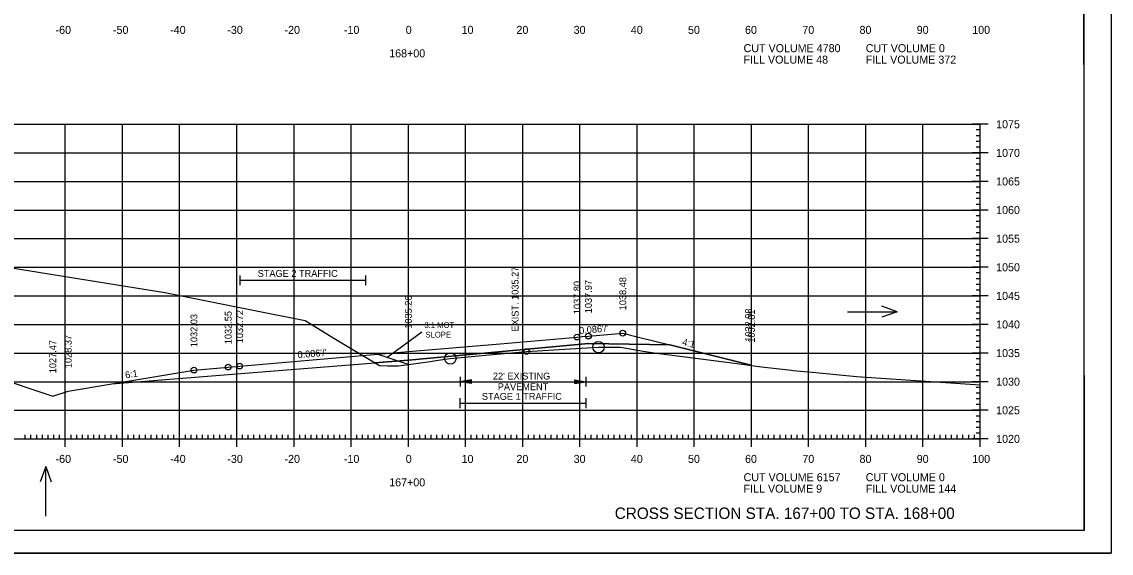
# Model space of a CAD drawing. Extents: x 1322838 to 1324533, y 339903 to 351025.
# Drawn here: x 1323676.1 to 1323866.6, y 346468.6 to 346561.5 of the extents above; entities that cross this region are included whole.
import ezdxf

# ---------------------------------------------------------------- set-up
doc = ezdxf.new("R2010")
doc.units = 0
for name, color, linetype in [('R_Alt Surface', 7, 'Continuous'), ('R_Axis', 7, 'Continuous'), ('R_Axis Annot', 7, 'Continuous'), ('R_Border', 7, 'Continuous'), ('R_Draft', 7, 'Continuous'), ('R_Exist Surface', 7, 'Continuous'), ('R_Fin Surface', 7, 'Continuous'), ('R_Fin Surface Annot', 7, 'Continuous'), ('R_Grid', 7, 'Continuous'), ('R_MOT', 7, 'Continuous'), ('R_No Plot', 7, 'Continuous'), ('R_Water Annot', 7, 'Continuous'), ('R_Xsect Elev', 7, 'Continuous')]:
    doc.layers.add(name, color=color, linetype=linetype)

msp = doc.modelspace()

# ---------------------------------------------------------------- linework, layer by layer
at = {"layer": 'R_Alt Surface'}
msp.add_lwpolyline([(1323691.84, 346498.27), (1323712.21, 346499.89), (1323743.72, 346502.39), (1323775.22, 346505.31), (1323789.44, 346505.06)], dxfattribs=at)
at = {"layer": 'R_Axis'}
for p, q in [((1323845.12, 346543.63), (1323842.32, 346543.63)), ((1323843.72, 346542.63), (1323843.02, 346542.63)), ((1323843.72, 346488.63), (1323843.72, 346543.63)), ((1323843.72, 346541.63), (1323843.02, 346541.63)), ((1323843.72, 346540.63), (1323843.02, 346540.63)), ((1323845.12, 346538.63), (1323842.32, 346538.63)), ((1323843.72, 346539.63), (1323843.02, 346539.63)), ((1323843.72, 346537.63), (1323843.02, 346537.63)), ((1323843.72, 346536.63), (1323843.02, 346536.63)), ((1323843.72, 346535.63), (1323843.02, 346535.63)), ((1323843.72, 346534.63), (1323843.02, 346534.63)), ((1323845.12, 346533.63), (1323842.32, 346533.63)), ((1323843.72, 346532.63), (1323843.02, 346532.63)), ((1323843.72, 346531.63), (1323843.02, 346531.63)), ((1323843.72, 346530.63), (1323843.02, 346530.63)), ((1323843.72, 346529.63), (1323843.02, 346529.63)), ((1323845.12, 346528.63), (1323842.32, 346528.63)), ((1323843.72, 346527.63), (1323843.02, 346527.63)), ((1323843.72, 346526.63), (1323843.02, 346526.63)), ((1323843.72, 346525.63), (1323843.02, 346525.63)), ((1323845.12, 346523.63), (1323842.32, 346523.63)), ((1323843.72, 346524.63), (1323843.02, 346524.63)), ((1323843.72, 346522.63), (1323843.02, 346522.63)), ((1323843.72, 346521.63), (1323843.02, 346521.63)), ((1323843.72, 346520.63), (1323843.02, 346520.63)), ((1323843.72, 346519.63), (1323843.02, 346519.63)), ((1323845.12, 346518.63), (1323842.32, 346518.63)), ((1323843.72, 346517.63), (1323843.02, 346517.63)), ((1323843.72, 346516.63), (1323843.02, 346516.63)), ((1323843.72, 346515.63), (1323843.02, 346515.63)), ((1323845.12, 346513.63), (1323842.32, 346513.63)), ((1323843.72, 346514.63), (1323843.02, 346514.63)), ((1323843.72, 346512.63), (1323843.02, 346512.63)), ((1323843.72, 346511.63), (1323843.02, 346511.63)), ((1323843.72, 346510.63), (1323843.02, 346510.63)), ((1323845.12, 346508.63), (1323842.32, 346508.63)), ((1323843.72, 346509.63), (1323843.02, 346509.63)), ((1323843.72, 346507.63), (1323843.02, 346507.63)), ((1323843.72, 346506.63), (1323843.02, 346506.63)), ((1323843.72, 346505.63), (1323843.02, 346505.63)), ((1323843.72, 346504.63), (1323843.02, 346504.63)), ((1323845.12, 346503.63), (1323842.32, 346503.63)), ((1323843.72, 346502.63), (1323843.02, 346502.63)), ((1323843.72, 346501.63), (1323843.02, 346501.63)), ((1323843.72, 346500.63), (1323843.02, 346500.63)), ((1323845.12, 346498.63), (1323842.32, 346498.63)), ((1323843.72, 346499.63), (1323843.02, 346499.63)), ((1323843.72, 346497.63), (1323843.02, 346497.63)), ((1323843.72, 346496.63), (1323843.02, 346496.63)), ((1323843.72, 346495.63), (1323843.02, 346495.63)), ((1323843.72, 346494.63), (1323843.02, 346494.63)), ((1323845.12, 346493.63), (1323842.32, 346493.63)), ((1323843.72, 346492.63), (1323843.02, 346492.63)), ((1323843.72, 346491.63), (1323843.02, 346491.63)), ((1323676.72, 346488.63), (1323676.72, 346489.33)), ((1323677.72, 346488.63), (1323677.72, 346489.33)), ((1323678.72, 346488.63), (1323678.72, 346489.33)), ((1323679.72, 346488.63), (1323679.72, 346489.33)), ((1323680.72, 346488.63), (1323680.72, 346489.33)), ((1323681.72, 346488.63), (1323681.72, 346489.33)), ((1323682.72, 346488.63), (1323682.72, 346489.33)), ((1323683.72, 346487.23), (1323683.72, 346490.03)), ((1323684.72, 346488.63), (1323684.72, 346489.33)), ((1323685.72, 346488.63), (1323685.72, 346489.33)), ((1323686.72, 346488.63), (1323686.72, 346489.33)), ((1323687.72, 346488.63), (1323687.72, 346489.33)), ((1323688.72, 346488.63), (1323688.72, 346489.33)), ((1323689.72, 346488.63), (1323689.72, 346489.33)), ((1323690.72, 346488.63), (1323690.72, 346489.33)), ((1323691.72, 346488.63), (1323691.72, 346489.33)), ((1323692.72, 346488.63), (1323692.72, 346489.33)), ((1323693.72, 346487.23), (1323693.72, 346490.03)), ((1323694.72, 346488.63), (1323694.72, 346489.33)), ((1323695.72, 346488.63), (1323695.72, 346489.33)), ((1323696.72, 346488.63), (1323696.72, 346489.33)), ((1323697.72, 346488.63), (1323697.72, 346489.33)), ((1323698.72, 346488.63), (1323698.72, 346489.33)), ((1323699.72, 346488.63), (1323699.72, 346489.33)), ((1323700.72, 346488.63), (1323700.72, 346489.33)), ((1323701.72, 346488.63), (1323701.72, 346489.33)), ((1323702.72, 346488.63), (1323702.72, 346489.33)), ((1323703.72, 346487.23), (1323703.72, 346490.03)), ((1323704.72, 346488.63), (1323704.72, 346489.33)), ((1323705.72, 346488.63), (1323705.72, 346489.33)), ((1323706.72, 346488.63), (1323706.72, 346489.33)), ((1323707.72, 346488.63), (1323707.72, 346489.33)), ((1323708.72, 346488.63), (1323708.72, 346489.33)), ((1323709.72, 346488.63), (1323709.72, 346489.33)), ((1323710.72, 346488.63), (1323710.72, 346489.33)), ((1323711.72, 346488.63), (1323711.72, 346489.33)), ((1323712.72, 346488.63), (1323712.72, 346489.33)), ((1323713.72, 346487.23), (1323713.72, 346490.03)), ((1323714.72, 346488.63), (1323714.72, 346489.33)), ((1323715.72, 346488.63), (1323715.72, 346489.33)), ((1323716.72, 346488.63), (1323716.72, 346489.33)), ((1323717.72, 346488.63), (1323717.72, 346489.33)), ((1323718.72, 346488.63), (1323718.72, 346489.33)), ((1323719.72, 346488.63), (1323719.72, 346489.33)), ((1323720.72, 346488.63), (1323720.72, 346489.33)), ((1323721.72, 346488.63), (1323721.72, 346489.33)), ((1323722.72, 346488.63), (1323722.72, 346489.33)), ((1323723.72, 346487.23), (1323723.72, 346490.03)), ((1323724.72, 346488.63), (1323724.72, 346489.33)), ((1323725.72, 346488.63), (1323725.72, 346489.33)), ((1323726.72, 346488.63), (1323726.72, 346489.33)), ((1323727.72, 346488.63), (1323727.72, 346489.33)), ((1323728.72, 346488.63), (1323728.72, 346489.33)), ((1323729.72, 346488.63), (1323729.72, 346489.33)), ((1323730.72, 346488.63), (1323730.72, 346489.33)), ((1323731.72, 346488.63), (1323731.72, 346489.33)), ((1323732.72, 346488.63), (1323732.72, 346489.33)), ((1323733.72, 346487.23), (1323733.72, 346490.03)), ((1323734.72, 346488.63), (1323734.72, 346489.33)), ((1323735.72, 346488.63), (1323735.72, 346489.33)), ((1323736.72, 346488.63), (1323736.72, 346489.33)), ((1323737.72, 346488.63), (1323737.72, 346489.33)), ((1323738.72, 346488.63), (1323738.72, 346489.33)), ((1323739.72, 346488.63), (1323739.72, 346489.33)), ((1323740.72, 346488.63), (1323740.72, 346489.33)), ((1323741.72, 346488.63), (1323741.72, 346489.33)), ((1323742.72, 346488.63), (1323742.72, 346489.33)), ((1323743.72, 346487.23), (1323743.72, 346490.03)), ((1323744.72, 346488.63), (1323744.72, 346489.33)), ((1323745.72, 346488.63), (1323745.72, 346489.33)), ((1323746.72, 346488.63), (1323746.72, 346489.33)), ((1323747.72, 346488.63), (1323747.72, 346489.33)), ((1323748.72, 346488.63), (1323748.72, 346489.33)), ((1323749.72, 346488.63), (1323749.72, 346489.33)), ((1323750.72, 346488.63), (1323750.72, 346489.33)), ((1323751.72, 346488.63), (1323751.72, 346489.33)), ((1323752.72, 346488.63), (1323752.72, 346489.33)), ((1323753.72, 346487.23), (1323753.72, 346490.03)), ((1323754.72, 346488.63), (1323754.72, 346489.33)), ((1323755.72, 346488.63), (1323755.72, 346489.33)), ((1323756.72, 346488.63), (1323756.72, 346489.33)), ((1323757.72, 346488.63), (1323757.72, 346489.33)), ((1323758.72, 346488.63), (1323758.72, 346489.33)), ((1323759.72, 346488.63), (1323759.72, 346489.33)), ((1323760.72, 346488.63), (1323760.72, 346489.33)), ((1323761.72, 346488.63), (1323761.72, 346489.33)), ((1323762.72, 346488.63), (1323762.72, 346489.33)), ((1323763.72, 346487.23), (1323763.72, 346490.03)), ((1323764.72, 346488.63), (1323764.72, 346489.33)), ((1323765.72, 346488.63), (1323765.72, 346489.33)), ((1323766.72, 346488.63), (1323766.72, 346489.33)), ((1323767.72, 346488.63), (1323767.72, 346489.33)), ((1323768.72, 346488.63), (1323768.72, 346489.33)), ((1323769.72, 346488.63), (1323769.72, 346489.33)), ((1323770.72, 346488.63), (1323770.72, 346489.33)), ((1323771.72, 346488.63), (1323771.72, 346489.33)), ((1323772.72, 346488.63), (1323772.72, 346489.33)), ((1323773.72, 346487.23), (1323773.72, 346490.03)), ((1323774.72, 346488.63), (1323774.72, 346489.33)), ((1323775.72, 346488.63), (1323775.72, 346489.33)), ((1323776.72, 346488.63), (1323776.72, 346489.33)), ((1323777.72, 346488.63), (1323777.72, 346489.33)), ((1323778.72, 346488.63), (1323778.72, 346489.33)), ((1323779.72, 346488.63), (1323779.72, 346489.33)), ((1323780.72, 346488.63), (1323780.72, 346489.33)), ((1323781.72, 346488.63), (1323781.72, 346489.33)), ((1323782.72, 346488.63), (1323782.72, 346489.33)), ((1323783.72, 346487.23), (1323783.72, 346490.03)), ((1323784.72, 346488.63), (1323784.72, 346489.33)), ((1323785.72, 346488.63), (1323785.72, 346489.33)), ((1323786.72, 346488.63), (1323786.72, 346489.33)), ((1323787.72, 346488.63), (1323787.72, 346489.33)), ((1323788.72, 346488.63), (1323788.72, 346489.33)), ((1323789.72, 346488.63), (1323789.72, 346489.33)), ((1323790.72, 346488.63), (1323790.72, 346489.33)), ((1323791.72, 346488.63), (1323791.72, 346489.33)), ((1323792.72, 346488.63), (1323792.72, 346489.33)), ((1323793.72, 346487.23), (1323793.72, 346490.03)), ((1323794.72, 346488.63), (1323794.72, 346489.33)), ((1323795.72, 346488.63), (1323795.72, 346489.33)), ((1323796.72, 346488.63), (1323796.72, 346489.33)), ((1323797.72, 346488.63), (1323797.72, 346489.33)), ((1323798.72, 346488.63), (1323798.72, 346489.33)), ((1323799.72, 346488.63), (1323799.72, 346489.33)), ((1323800.72, 346488.63), (1323800.72, 346489.33)), ((1323801.72, 346488.63), (1323801.72, 346489.33)), ((1323802.72, 346488.63), (1323802.72, 346489.33)), ((1323803.72, 346487.23), (1323803.72, 346490.03)), ((1323804.72, 346488.63), (1323804.72, 346489.33)), ((1323805.72, 346488.63), (1323805.72, 346489.33)), ((1323806.72, 346488.63), (1323806.72, 346489.33)), ((1323807.72, 346488.63), (1323807.72, 346489.33)), ((1323808.72, 346488.63), (1323808.72, 346489.33)), ((1323809.72, 346488.63), (1323809.72, 346489.33)), ((1323810.72, 346488.63), (1323810.72, 346489.33)), ((1323811.72, 346488.63), (1323811.72, 346489.33)), ((1323812.72, 346488.63), (1323812.72, 346489.33)), ((1323813.72, 346487.23), (1323813.72, 346490.03)), ((1323814.72, 346488.63), (1323814.72, 346489.33)), ((1323815.72, 346488.63), (1323815.72, 346489.33)), ((1323816.72, 346488.63), (1323816.72, 346489.33)), ((1323817.72, 346488.63), (1323817.72, 346489.33)), ((1323818.72, 346488.63), (1323818.72, 346489.33)), ((1323819.72, 346488.63), (1323819.72, 346489.33)), ((1323820.72, 346488.63), (1323820.72, 346489.33)), ((1323821.72, 346488.63), (1323821.72, 346489.33)), ((1323822.72, 346488.63), (1323822.72, 346489.33)), ((1323823.72, 346487.23), (1323823.72, 346490.03)), ((1323824.72, 346488.63), (1323824.72, 346489.33)), ((1323825.72, 346488.63), (1323825.72, 346489.33)), ((1323826.72, 346488.63), (1323826.72, 346489.33)), ((1323827.72, 346488.63), (1323827.72, 346489.33)), ((1323828.72, 346488.63), (1323828.72, 346489.33)), ((1323829.72, 346488.63), (1323829.72, 346489.33)), ((1323830.72, 346488.63), (1323830.72, 346489.33)), ((1323831.72, 346488.63), (1323831.72, 346489.33)), ((1323832.72, 346488.63), (1323832.72, 346489.33)), ((1323833.72, 346487.23), (1323833.72, 346490.03)), ((1323834.72, 346488.63), (1323834.72, 346489.33)), ((1323835.72, 346488.63), (1323835.72, 346489.33)), ((1323836.72, 346488.63), (1323836.72, 346489.33)), ((1323837.72, 346488.63), (1323837.72, 346489.33)), ((1323838.72, 346488.63), (1323838.72, 346489.33)), ((1323839.72, 346488.63), (1323839.72, 346489.33)), ((1323840.72, 346488.63), (1323840.72, 346489.33)), ((1323841.72, 346488.63), (1323841.72, 346489.33)), ((1323842.72, 346488.63), (1323842.72, 346489.33)), ((1323843.72, 346490.63), (1323843.02, 346490.63)), ((1323843.72, 346489.63), (1323843.02, 346489.63)), ((1323843.72, 346487.23), (1323843.72, 346490.03)), ((1323563.72, 346488.63), (1323843.72, 346488.63)), ((1323845.12, 346488.63), (1323842.32, 346488.63))]:
    msp.add_line(p, q, dxfattribs=at)
at = {"layer": 'R_Axis Annot'}
for p, q in [((1323714.22, 346517.21), (1323714.22, 346515.51)), ((1323714.22, 346516.36), (1323736.22, 346516.36)), ((1323736.22, 346517.21), (1323736.22, 346515.51)), ((1323752.78, 346499.48), (1323752.78, 346497.78)), ((1323754.78, 346498.93), (1323752.78, 346498.63)), ((1323754.78, 346498.33), (1323752.78, 346498.63)), ((1323752.78, 346498.63), (1323774.78, 346498.63)), ((1323754.78, 346498.88), (1323753.12, 346498.63)), ((1323754.78, 346498.38), (1323753.12, 346498.63)), ((1323754.78, 346498.83), (1323753.46, 346498.63)), ((1323754.78, 346498.43), (1323753.46, 346498.63)), ((1323754.78, 346498.78), (1323753.79, 346498.63)), ((1323754.78, 346498.48), (1323753.79, 346498.63)), ((1323754.78, 346498.73), (1323754.13, 346498.63)), ((1323754.78, 346498.53), (1323754.13, 346498.63)), ((1323754.78, 346498.68), (1323754.47, 346498.63)), ((1323754.78, 346498.58), (1323754.47, 346498.63)), ((1323754.78, 346498.33), (1323754.78, 346498.93)), ((1323772.78, 346498.93), (1323774.78, 346498.63)), ((1323772.78, 346498.93), (1323772.78, 346498.33)), ((1323772.78, 346498.88), (1323774.45, 346498.63)), ((1323772.78, 346498.83), (1323774.1, 346498.63)), ((1323772.78, 346498.78), (1323773.77, 346498.63)), ((1323772.78, 346498.73), (1323773.43, 346498.63)), ((1323772.78, 346498.68), (1323773.1, 346498.63)), ((1323772.78, 346498.33), (1323774.78, 346498.63)), ((1323772.78, 346498.53), (1323773.43, 346498.63)), ((1323772.78, 346498.43), (1323774.1, 346498.63)), ((1323772.78, 346498.38), (1323774.45, 346498.63)), ((1323772.78, 346498.48), (1323773.77, 346498.63)), ((1323772.78, 346498.58), (1323773.1, 346498.63)), ((1323774.78, 346499.48), (1323774.78, 346497.78)), ((1323752.75, 346495.72), (1323752.75, 346494.01)), ((1323752.75, 346494.86), (1323774.75, 346494.86)), ((1323774.75, 346495.72), (1323774.75, 346494.01))]:
    msp.add_line(p, q, dxfattribs=at)
at = {"layer": 'R_Border'}
for q in [(1323861.9, 346678.09), (1323545.72, 346472.63)]:
    msp.add_line((1323861.9, 346472.63), q, dxfattribs=at)
at = {"layer": 'R_Exist Surface'}
msp.add_lwpolyline([(1323658.67, 346521.04), (1323701.15, 346514.23), (1323716.85, 346511.08), (1323725.66, 346509.3), (1323730.68, 346506.22), (1323738.68, 346501.43), (1323740.11, 346501.42), (1323741.99, 346501.39), (1323743.75, 346501.62), (1323745.86, 346501.9), (1323747.52, 346502.16), (1323748.91, 346502.38), (1323750.17, 346502.56), (1323751.06, 346502.7), (1323757.88, 346503.32), (1323764.39, 346503.9), (1323772.04, 346504.37), (1323776.98, 346504.68), (1323778.39, 346504.67), (1323780.8, 346504.67), (1323784.78, 346503.99), (1323787.11, 346503.59), (1323801.21, 346501.8), (1323805.5, 346501.2), (1323810.72, 346500.63), (1323811.02, 346500.6), (1323814.96, 346500.23), (1323822.09, 346499.52), (1323843.72, 346498.09)], dxfattribs=at)
at = {"layer": 'R_Fin Surface'}
msp.add_lwpolyline([(1323563.72, 346535.52), (1323681.53, 346496.1), (1323684.21, 346497), (1323684.21, 346497), (1323684.21, 346497), (1323684.22, 346497), (1323684.22, 346497), (1323691.84, 346498.27), (1323691.84, 346498.27), (1323699.23, 346499.5), (1323706.22, 346500.66), (1323712.22, 346501.18), (1323713.62, 346501.3), (1323714.22, 346501.35), (1323714.22, 346501.35), (1323743.72, 346503.89), (1323759.79, 346505.27), (1323773.21, 346506.43), (1323773.22, 346506.43), (1323774.2, 346506.51), (1323775.22, 346506.6), (1323781.22, 346507.11), (1323784.21, 346506.37), (1323789.44, 346505.06), (1323789.44, 346505.06), (1323803.22, 346501.61), (1323803.72, 346501.44)], dxfattribs=at)
at = {"layer": 'R_Grid'}
for p, q in [((1323563.72, 346543.63), (1323843.72, 346543.63)), ((1323683.72, 346488.63), (1323683.72, 346543.63)), ((1323693.72, 346488.63), (1323693.72, 346543.63)), ((1323703.72, 346488.63), (1323703.72, 346543.63)), ((1323713.72, 346488.63), (1323713.72, 346543.63)), ((1323723.72, 346488.63), (1323723.72, 346543.63)), ((1323733.72, 346488.63), (1323733.72, 346543.63)), ((1323743.72, 346488.63), (1323743.72, 346543.63)), ((1323753.72, 346488.63), (1323753.72, 346543.63)), ((1323763.72, 346488.63), (1323763.72, 346543.63)), ((1323773.72, 346488.63), (1323773.72, 346543.63)), ((1323783.72, 346488.63), (1323783.72, 346543.63)), ((1323793.72, 346488.63), (1323793.72, 346543.63)), ((1323803.72, 346488.63), (1323803.72, 346543.63)), ((1323813.72, 346488.63), (1323813.72, 346543.63)), ((1323823.72, 346488.63), (1323823.72, 346543.63)), ((1323833.72, 346488.63), (1323833.72, 346543.63)), ((1323843.72, 346488.63), (1323843.72, 346543.63)), ((1323563.72, 346538.63), (1323843.72, 346538.63)), ((1323563.72, 346533.63), (1323843.72, 346533.63)), ((1323563.72, 346528.63), (1323843.72, 346528.63)), ((1323563.72, 346523.63), (1323843.72, 346523.63)), ((1323563.72, 346518.63), (1323843.72, 346518.63)), ((1323563.72, 346513.63), (1323843.72, 346513.63)), ((1323563.72, 346508.63), (1323843.72, 346508.63)), ((1323563.72, 346503.63), (1323843.72, 346503.63)), ((1323563.72, 346498.63), (1323843.72, 346498.63)), ((1323563.72, 346493.63), (1323843.72, 346493.63)), ((1323563.72, 346488.63), (1323843.72, 346488.63))]:
    msp.add_line(p, q, dxfattribs=at)
at = {"layer": 'R_MOT'}
for p, q in [((1323739.98, 346502.84), (1323746.09, 346507.34)), ((1323743.67, 346501.61), (1323738.24, 346503.42))]:
    msp.add_line(p, q, dxfattribs=at)
at = {"layer": 'R_No Plot'}
msp.add_line((1323533.31, 346468.65), (1323866.65, 346468.65), dxfattribs=at)
for points in [[(1323533.31, 346681.98), (1323866.65, 346681.98), (1323866.65, 346468.65), (1323533.31, 346468.65)], [(1323779.64, 346678.09), (1323799.26, 346678.09), (1323799.26, 346668.21), (1323815.37, 346668.21), (1323838.57, 346668.21), (1323838.57, 346635.54), (1323861.77, 346635.54), (1323861.9, 346472.63), (1323545.72, 346472.63), (1323545.72, 346678.09)], [(1323737.86, 346501.92), (1323738.68, 346501.43), (1323740.11, 346501.42), (1323741.99, 346501.39), (1323743.75, 346501.62), (1323745.86, 346501.9), (1323747.52, 346502.16), (1323748.91, 346502.38), (1323750.17, 346502.56), (1323751.06, 346502.7), (1323757.88, 346503.32), (1323764.39, 346503.9), (1323772.04, 346504.37), (1323776.98, 346504.68), (1323778.39, 346504.67), (1323780.8, 346504.67), (1323784.78, 346503.99), (1323787.11, 346503.59), (1323801.21, 346501.8), (1323803.72, 346501.45), (1323803.22, 346501.61), (1323789.44, 346505.06), (1323789.44, 346505.06), (1323789.44, 346505.06), (1323775.22, 346505.31), (1323743.72, 346502.39)]]:
    msp.add_lwpolyline(points, close=True, dxfattribs=at)
for centre, radius in [((1323773.22, 346506.43), 0.5), ((1323775.21, 346506.6), 0.5), ((1323781.22, 346507.11), 0.5), ((1323764.39, 346503.9), 0.5), ((1323776.98, 346504.68), 1), ((1323751.06, 346502.7), 1), ((1323706.22, 346500.66), 0.5), ((1323712.21, 346501.18), 0.5), ((1323714.22, 346501.35), 0.5)]:
    msp.add_circle(centre, radius, dxfattribs=at)
at = {"layer": 'R_Water Annot'}
for p, q in [((1323829.19, 346510.84), (1323826.53, 346511.81)), ((1323820.5, 346510.84), (1323829.19, 346510.84)), ((1323829.19, 346510.84), (1323826.53, 346509.88)), ((1323680.31, 346483.79), (1323679.34, 346481.13)), ((1323680.31, 346475.1), (1323680.31, 346483.79)), ((1323680.31, 346483.79), (1323681.27, 346481.13))]:
    msp.add_line(p, q, dxfattribs=at)

# ---------------------------------------------------------------- texts
at = {"layer": 'R_Axis Annot'}
for s, height, p in [('-60', 1.4, (1323682.02, 346559.43)), ('-50', 1.4, (1323692.06, 346559.43)), ('-40', 1.4, (1323702.06, 346559.43)), ('-30', 1.4, (1323712.06, 346559.43)), ('-20', 1.4, (1323722.06, 346559.43)), ('-10', 1.4, (1323732.45, 346559.43)), ('0', 1.4, (1323743.26, 346559.43)), ('10', 1.4, (1323753.03, 346559.43)), ('20', 1.4, (1323762.63, 346559.43)), ('30', 1.4, (1323772.63, 346559.43)), ('40', 1.4, (1323782.63, 346559.43)), ('50', 1.4, (1323792.63, 346559.43)), ('60', 1.4, (1323802.6, 346559.43)), ('70', 1.4, (1323812.63, 346559.43)), ('80', 1.4, (1323822.63, 346559.43)), ('90', 1.4, (1323832.63, 346559.43)), ('100', 1.4, (1323842.34, 346559.43)), ('CUT VOLUME 4780', 1.4, (1323802.35, 346556.23)), ('CUT VOLUME 0', 1.4, (1323823.72, 346556.23)), ('168+00', 1.4, (1323740.37, 346555.33)), ('FILL VOLUME 48', 1.4, (1323802.35, 346554.23)), ('FILL VOLUME 372', 1.4, (1323823.72, 346554.23)), ('1075', 1.4, (1323846.52, 346542.93)), ('1070', 1.4, (1323846.52, 346537.93)), ('1065', 1.4, (1323846.52, 346532.93)), ('1060', 1.4, (1323846.52, 346527.93)), ('1055', 1.4, (1323846.52, 346522.93)), ('1050', 1.4, (1323846.52, 346517.93)), ('STAGE 2 TRAFFIC', 1.2, (1323717.37, 346516.95)), ('1045', 1.4, (1323846.52, 346512.93)), ('1040', 1.4, (1323846.52, 346507.93)), ('1035', 1.4, (1323846.52, 346502.93)), ("22' EXISTING ", 1.2, (1323758.51, 346499.01)), ('PAVEMENT', 1.2, (1323759.36, 346497.14)), ('1030', 1.4, (1323846.52, 346497.93)), ('STAGE 1 TRAFFIC', 1.2, (1323756.58, 346495.46)), ('1025', 1.4, (1323846.52, 346492.93)), ('1020', 1.4, (1323846.52, 346487.93)), ('-60', 1.4, (1323682.02, 346484.43)), ('-50', 1.4, (1323692.06, 346484.43)), ('-40', 1.4, (1323702.06, 346484.43)), ('-30', 1.4, (1323712.06, 346484.43)), ('-20', 1.4, (1323722.06, 346484.43)), ('-10', 1.4, (1323732.45, 346484.43)), ('0', 1.4, (1323743.26, 346484.43)), ('10', 1.4, (1323753.03, 346484.43)), ('20', 1.4, (1323762.63, 346484.43)), ('30', 1.4, (1323772.63, 346484.43)), ('40', 1.4, (1323782.63, 346484.43)), ('50', 1.4, (1323792.63, 346484.43)), ('60', 1.4, (1323802.6, 346484.43)), ('70', 1.4, (1323812.63, 346484.43)), ('80', 1.4, (1323822.63, 346484.43)), ('90', 1.4, (1323832.63, 346484.43)), ('100', 1.4, (1323842.34, 346484.43)), ('167+00', 1.4, (1323740.37, 346480.33)), ('CUT VOLUME 6157', 1.4, (1323802.35, 346481.23)), ('CUT VOLUME 0', 1.4, (1323823.72, 346481.23)), ('FILL VOLUME 9', 1.4, (1323802.35, 346479.23)), ('FILL VOLUME 144', 1.4, (1323823.72, 346479.23))]:
    msp.add_text(s, height=height, dxfattribs=at).set_placement(p)
at = {"layer": 'R_Draft'}
msp.add_text('CROSS SECTION STA. 167+00 TO STA. 168+00', height=2, dxfattribs=at).set_placement((1323779.82, 346474.63))
at = {"layer": 'R_Fin Surface Annot'}
for s, rotation, p in [('1037.80', 90, (1323773.82, 346510.43)), ('1037.97', 90, (1323775.81, 346510.6)), ('1038.48', 90, (1323781.82, 346511.11)), ('1035.26', 90, (1323744.32, 346507.89)), ('1032.03', 90, (1323706.82, 346504.66)), ('1032.55', 90, (1323712.81, 346505.18)), ('1032.72', 90, (1323714.82, 346505.35)), ('1032.98', 90, (1323803.82, 346505.61)), ('1032.81', 90, (1323804.32, 346505.44)), ("0.086'/'", 4.9152, (1323773.64, 346506.96)), ('1028.37', 90, (1323684.82, 346501)), ('4:1', 345.9639, (1323791.53, 346505.05)), ('1027.47', 90, (1323682.13, 346500.1)), ("0.086'/'", 4.9153, (1323724.39, 346502.73)), ('6:1', 9.4605, (1323694.28, 346499.18))]:
    msp.add_text(s, height=1.2, rotation=rotation, dxfattribs=at).set_placement(p)
at = {"layer": 'R_MOT'}
for s, p in [('3:1 MOT', (1323746.53, 346508.02)), ('SLOPE', (1323746.72, 346506.35))]:
    msp.add_text(s, height=1, dxfattribs=at).set_placement(p)
at = {"layer": 'R_Xsect Elev'}
msp.add_text('EXIST. 1035.27', height=1.2, rotation=90, dxfattribs=at).set_placement((1323762.99, 346507.4))

doc.saveas('drawing.dxf')
